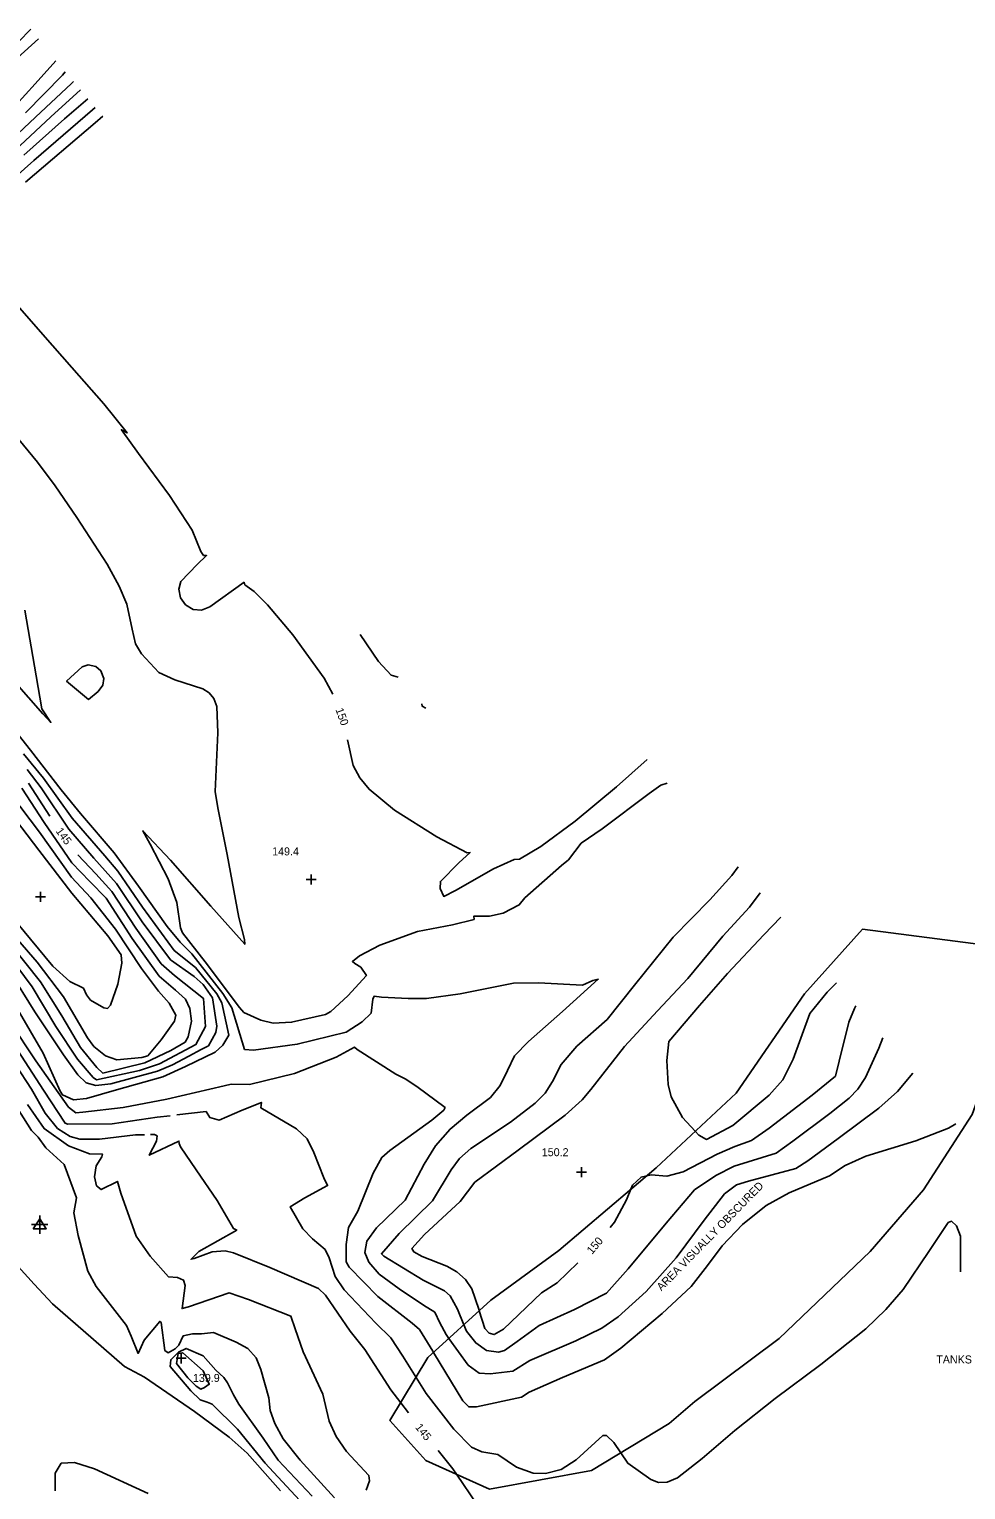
# Model space of a CAD drawing. Extents: x 1467615 to 2003689, y 770235 to 1108726.
# Drawn here: x 2001456 to 2001690.1, y 772576.2 to 772941.2 of the extents above; entities that cross this region are included whole.
import ezdxf

# ---------------------------------------------------------------- set-up
doc = ezdxf.new("R2010")
doc.units = 0
for name, color, linetype in [('RD_DTM_Major1', 7, 'Continuous'), ('RD_DTM_Major1_Lbl', 7, 'Continuous'), ('RD_DTM_Major2', 7, 'Continuous'), ('RD_DTM_Minor1', 7, 'Continuous'), ('RD_DTM_Minor2', 7, 'Continuous'), ('RD_DTM_Obscure', 7, 'Continuous'), ('RD_DTM_Spot_Elev', 7, 'Continuous'), ('RD_HC_Data', 7, 'Continuous'), ('RD_TX_Misc1', 7, 'Continuous')]:
    doc.layers.add(name, color=color, linetype=linetype)

msp = doc.modelspace()

# ---------------------------------------------------------------- linework, layer by layer
at = {"layer": 'RD_DTM_Major1'}
for points in [[(2001467.04, 772928.07), (2001466.56, 772927.61), (2001457.58, 772919.17), (2001445.85, 772908.2)], [(2001452.46, 772872.76), (2001459.39, 772864.9), (2001466.65, 772856.63), (2001474.63, 772847.55), (2001480.46, 772840.27), (2001479.03, 772841.08), (2001483.28, 772835.14), (2001491.03, 772824.63), (2001496.7, 772816), (2001498.9, 772810.64), (2001499.58, 772809.67), (2001500.31, 772809.63), (2001498, 772807.38), (2001493.87, 772803.11), (2001493.41, 772801.21), (2001493.84, 772799.03), (2001495.02, 772797.35), (2001497, 772796.19), (2001499.04, 772796.01), (2001501.14, 772796.79), (2001509.7, 772802.95), (2001509.85, 772802.36), (2001512.22, 772800.66), (2001515.51, 772797.31), (2001521.89, 772789.8), (2001529.69, 772779.01), (2001531.89, 772775.01)], [(2001535.56, 772763.57), (2001536.93, 772757.2), (2001538.59, 772754.1), (2001540.95, 772751.24), (2001547.28, 772746.04), (2001557.91, 772739.39), (2001565.48, 772735.35), (2001566.17, 772735.44), (2001563.41, 772732.82), (2001558.75, 772728.2), (2001558.69, 772726.44), (2001559.58, 772724.45), (2001562.55, 772725.95), (2001572.07, 772731.34), (2001577.17, 772733.67), (2001578.54, 772733.76), (2001583.89, 772736.92), (2001592.43, 772743.25), (2001602.79, 772751.86), (2001610.45, 772758.71)], [(2001455.85, 772752.77), (2001461.13, 772744.54)], [(2001468.16, 772734.82), (2001472.63, 772730.14), (2001476.68, 772725.69), (2001482.64, 772716.54), (2001488.98, 772707.65), (2001492.27, 772704.71), (2001499.55, 772698.97), (2001500.03, 772691.98), (2001497.65, 772687.44), (2001488.56, 772682.63), (2001483.54, 772680.99), (2001472.79, 772678.65), (2001471.94, 772679.23), (2001468.09, 772683.82), (2001462.64, 772691.95), (2001456.7, 772701.9), (2001451.26, 772709.29), (2001442.95, 772718.73), (2001438.14, 772724.82)], [(2001638.69, 772725.36), (2001635.99, 772721.81), (2001629.34, 772714.51), (2001620.6, 772703.96), (2001613.05, 772695.91), (2001604.8, 772686.93), (2001596.33, 772676.22), (2001594.18, 772673.61), (2001589.92, 772669.84), (2001578.23, 772661.08), (2001567.37, 772653.02), (2001563.72, 772648.2), (2001554.82, 772639.97), (2001551.65, 772636.5), (2001552.15, 772635.62), (2001554.24, 772634.51), (2001560.33, 772632.09), (2001562.87, 772630.64), (2001565.06, 772628.75), (2001566.62, 772626.41), (2001568.33, 772621.34), (2001568.47, 772620.88)], [(2001426.53, 772719.72), (2001430.41, 772715.34), (2001436.24, 772705.97), (2001441.92, 772697.96), (2001448.66, 772688.29), (2001456.53, 772676.33), (2001459.98, 772670.3), (2001463.04, 772666.49), (2001466.2, 772664.51), (2001468.62, 772663.83), (2001473.56, 772663.81), (2001482.58, 772664.87), (2001484.77, 772664.92)], [(2001486.31, 772664.96), (2001487.34, 772664.99), (2001487.97, 772664.6), (2001487.79, 772663.31), (2001485.99, 772659.79), (2001493.4, 772663.31), (2001493.43, 772662.75), (2001493.79, 772661.9), (2001497.75, 772656.11), (2001502.96, 772648.5), (2001507.07, 772641.48), (2001507.85, 772641.08), (2001498.41, 772635.73), (2001496.45, 772633.81), (2001497.24, 772633.96), (2001501.75, 772635.68), (2001504.95, 772635.88), (2001507.07, 772635.42), (2001516.12, 772631.77), (2001528.26, 772626.53), (2001530.05, 772624.79), (2001536.24, 772615.84), (2001539.89, 772611.26), (2001546.37, 772601.18), (2001548.85, 772597.95)], [(2001606.38, 772651.28), (2001606.81, 772652.34), (2001608.91, 772654.31), (2001610.32, 772654.63)], [(2001562.77, 772580.06), (2001567.83, 772572.62)]]:
    msp.add_lwpolyline(points, dxfattribs=at)
at = {"layer": 'RD_DTM_Major2'}
msp.add_line((2001548.85, 772597.95), (2001550.77, 772595.46), dxfattribs=at)
for points in [[(2001610.32, 772654.63), (2001611.42, 772654.87), (2001615.38, 772654.54), (2001619.42, 772655.64), (2001627.9, 772660.04), (2001632.38, 772661.93), (2001636.54, 772663.44), (2001640.94, 772666.57), (2001651.72, 772674.79), (2001657.5, 772679.55), (2001658.4, 772683.32), (2001660.85, 772693.01), (2001662.22, 772696.42), (2001662.62, 772697.1)], [(2001601.19, 772641.76), (2001602.29, 772643.04), (2001605.3, 772648.65), (2001606.38, 772651.28)], [(2001568.47, 772620.88), (2001569.84, 772616.49), (2001570.93, 772615.3), (2001572.24, 772614.96), (2001574.54, 772616.29), (2001584.01, 772625.4), (2001587.93, 772627.94), (2001593.09, 772632.9)], [(2001558.19, 772586.02), (2001561.86, 772581.39), (2001562.77, 772580.06)]]:
    msp.add_lwpolyline(points, dxfattribs=at)
at = {"layer": 'RD_DTM_Minor1'}
for points in [[(2001453.32, 772938), (2001456.41, 772941.16)], [(2001450.47, 772931.69), (2001458.29, 772938.71)], [(2001462.67, 772933.22), (2001457.51, 772927.52), (2001447.69, 772916.82)], [(2001465, 772930.47), (2001464.29, 772929.71), (2001455.08, 772920.29)], [(2001468.81, 772925.97), (2001461.36, 772919.26), (2001448.56, 772907.38)], [(2001470.66, 772923.79), (2001464.81, 772918.75), (2001454.65, 772909.66)], [(2001472.51, 772921.61), (2001471.84, 772921.04), (2001457.15, 772908.39), (2001444.67, 772897.25)], [(2001474.38, 772919.39), (2001472.44, 772917.75), (2001455.05, 772902.95)], [(2001447.88, 772845.25), (2001458.09, 772832.97), (2001462.44, 772827.05), (2001467.93, 772819.18), (2001475.47, 772807.52), (2001478.5, 772802), (2001480.38, 772797.5), (2001481.74, 772791.27), (2001482.52, 772787.56), (2001484.06, 772785.11), (2001488.42, 772780.45), (2001492.36, 772778.57), (2001499.35, 772776.31), (2001500.99, 772775.33), (2001502.14, 772773.95), (2001502.85, 772771.95), (2001503.16, 772765.32), (2001502.48, 772750.67), (2001503.11, 772746.57), (2001505.5, 772734.94), (2001508.4, 772719.18), (2001509.76, 772713.7), (2001509.85, 772712.52), (2001501.36, 772722.03), (2001491.32, 772733.51), (2001484.36, 772740.84), (2001486.24, 772737.49), (2001490.69, 772728.82), (2001492.89, 772722.92), (2001493.8, 772716.65), (2001494.33, 772715.4), (2001499.95, 772708.11), (2001508.57, 772696.67), (2001509.64, 772695.47), (2001513.85, 772693.5), (2001516.95, 772692.8), (2001521.58, 772693), (2001530.07, 772694.99), (2001531.34, 772695.73), (2001535.65, 772699.65), (2001540.27, 772704.69), (2001538.89, 772706.78), (2001537.35, 772707.66), (2001536.76, 772708.23), (2001538.55, 772709.6), (2001543.66, 772712.24), (2001553.05, 772715.67), (2001561.75, 772717.37), (2001567.2, 772718.71), (2001567.12, 772719.55), (2001571.02, 772719.52), (2001574.49, 772720.31), (2001578.45, 772722.34), (2001579.89, 772724.08), (2001589.01, 772732.19), (2001590.77, 772733.62), (2001593.91, 772737.75), (2001599.22, 772741.34), (2001610.91, 772750.19), (2001613.82, 772752.25), (2001615.47, 772752.78)], [(2001454.89, 772795.99), (2001457.7, 772779.6), (2001459.16, 772771.35), (2001461.42, 772767.93), (2001459.4, 772770.08), (2001452.24, 772778.25)], [(2001538.75, 772789.94), (2001543.25, 772783.17), (2001546.48, 772779.74), (2001548.19, 772779.28)], [(2001473.26, 772775.68), (2001474.41, 772777.25), (2001474.65, 772778.91), (2001473.89, 772780.86), (2001472.67, 772781.89), (2001470.74, 772782.32), (2001469.22, 772781.82), (2001465.34, 772778.28), (2001470.81, 772773.7), (2001473.26, 772775.68)], [(2001448.52, 772770.85), (2001456.31, 772761.01), (2001464, 772751.13), (2001468.82, 772745.21), (2001477.21, 772735.38), (2001483.28, 772727.02), (2001490.47, 772716.94), (2001493.68, 772713.02), (2001496.61, 772710.08), (2001504.41, 772700.18), (2001506.61, 772696.65), (2001509.81, 772686.24), (2001512.07, 772686.02), (2001522.97, 772687.54), (2001535.19, 772690.57), (2001539.22, 772693.14), (2001541.43, 772695.3), (2001541.88, 772698.78), (2001542.18, 772699.52), (2001544.03, 772699.31), (2001550.7, 772698.98), (2001555.26, 772698.98), (2001563.69, 772700.15), (2001577.05, 772702.75), (2001583.28, 772702.89), (2001594.24, 772702.29), (2001596.87, 772703.43), (2001598.2, 772703.75), (2001589.26, 772695.69), (2001580.75, 772688.22), (2001577.32, 772684.66), (2001575.53, 772680.94), (2001573.74, 772677.25), (2001571.29, 772674.22), (2001565.41, 772669.78), (2001561.19, 772666.31), (2001557.52, 772662.16), (2001554.68, 772657.54), (2001549.99, 772648.54), (2001542.76, 772641.65), (2001540.36, 772638.28), (2001539.9, 772635.49), (2001540.87, 772633.03), (2001543.48, 772630.08), (2001548.44, 772626.42), (2001554.54, 772622.36), (2001557.4, 772620.54), (2001558.63, 772617.93), (2001560.21, 772614.98), (2001560.91, 772614.01)], [(2001554.09, 772772.61), (2001554.24, 772771.98), (2001555.11, 772771.46)], [(2001454.57, 772760.07), (2001459.53, 772753.98), (2001466.69, 772744.03), (2001474.91, 772734.59), (2001478.1, 772730.76), (2001484.31, 772721.79), (2001492.25, 772710.91), (2001497.55, 772706.72), (2001502.86, 772700.12), (2001504.13, 772697.86), (2001505.92, 772689.8), (2001504.38, 772687.28), (2001502.47, 772685.53), (2001495.03, 772681.98), (2001489.39, 772679.38), (2001477.77, 772676.09), (2001470.3, 772673.96), (2001467.06, 772673.63), (2001464.28, 772674.85), (2001463.69, 772675.78), (2001459.52, 772685.3), (2001452.95, 772696.43)], [(2001455.5, 772756.19), (2001458.96, 772751.56), (2001465.93, 772741.28), (2001472.13, 772734.02), (2001477.78, 772727.72), (2001484.21, 772718.12), (2001491.29, 772708.62), (2001497.23, 772704.44), (2001499.45, 772702.45), (2001501.77, 772699.12), (2001502.85, 772692), (2001502.61, 772690.45), (2001500.8, 772687.13), (2001498.99, 772686.17), (2001495.89, 772684.53), (2001491.78, 772682.34), (2001488.05, 772680.78), (2001476.43, 772677.64), (2001472.61, 772677.25), (2001470.21, 772677.85), (2001468.14, 772679.9), (2001464.54, 772684.84), (2001457.43, 772695.58), (2001451, 772705.97)], [(2001454.13, 772751.55), (2001459.75, 772742.89), (2001466.61, 772732.85), (2001471.16, 772728.22), (2001475.24, 772723.99), (2001481.75, 772713.97), (2001488.48, 772704.51), (2001492.53, 772701.05), (2001495.05, 772698.79), (2001496.14, 772696.44), (2001496.52, 772693.31), (2001495.71, 772689.35), (2001494.95, 772688.07), (2001491.39, 772685.95), (2001484.91, 772682.85), (2001474.39, 772680.31), (2001472.91, 772681.74), (2001468.8, 772686.7), (2001464.18, 772694.59), (2001458.84, 772703.12), (2001451.3, 772712.57)], [(2001451.31, 772750.11), (2001458.58, 772740.52), (2001466.55, 772729.3), (2001471.43, 772724.08), (2001477.55, 772716.3), (2001484.02, 772706.44), (2001488.29, 772700.75), (2001490.97, 772697.75), (2001492.64, 772694.78), (2001492.31, 772693.3), (2001488.97, 772688.62), (2001485.61, 772684.62), (2001484.16, 772684.18), (2001477.89, 772683.61), (2001475.03, 772684.6), (2001472.15, 772686.99), (2001470.55, 772689.12), (2001464.52, 772699.34), (2001457.95, 772708), (2001449.43, 772717.93)], [(2001449.9, 772747.18), (2001458.39, 772735.98), (2001466.65, 772725.31), (2001475.6, 772714.59), (2001478.95, 772709.9), (2001479.17, 772707.76), (2001478.15, 772702.5), (2001476.31, 772697.31), (2001475.56, 772696.48), (2001474.66, 772696.63), (2001471.35, 772698.52), (2001470.31, 772699.83), (2001469.52, 772701.54), (2001466.15, 772703.19), (2001461.9, 772707.04), (2001452.7, 772718.12)], [(2001633.17, 772731.88), (2001631.6, 772729.67), (2001626.12, 772723.57), (2001616.91, 772714.31), (2001607.31, 772702.25), (2001600.42, 772693.67), (2001592.83, 772687.03), (2001588.98, 772682.47), (2001586.75, 772678.18), (2001584.93, 772675.26), (2001582.43, 772672.77), (2001576.25, 772668.08), (2001566.33, 772661.49), (2001563.57, 772658.94), (2001561.49, 772656.18), (2001556.79, 772648.36), (2001548.43, 772640.21), (2001544.03, 772635.16), (2001544.62, 772634.6), (2001554.43, 772628.55), (2001559.77, 772625.91), (2001561.23, 772624.65), (2001563.03, 772621.3), (2001564.62, 772617.38)], [(2001643.82, 772719.3), (2001639.59, 772714.87), (2001630.49, 772705.2), (2001623.56, 772697.23), (2001615.85, 772688.24), (2001615.37, 772683.43), (2001615.72, 772677.44), (2001616.46, 772674.37), (2001619.27, 772669.21), (2001622.46, 772665.77)], [(2001451.27, 772693.05), (2001457.68, 772683.41), (2001465.78, 772671.83), (2001467.62, 772670.36), (2001469.39, 772670.51), (2001479.47, 772671.74), (2001490.35, 772673.79), (2001504.7, 772677.11), (2001506.5, 772677.53), (2001511.04, 772677.49), (2001522.29, 772680.24), (2001532.74, 772684.28), (2001537.3, 772686.79), (2001537.92, 772686.22), (2001547.59, 772680.06), (2001549.92, 772678.86), (2001552.9, 772676.97), (2001559.93, 772671.7), (2001559.64, 772671.08), (2001556.6, 772668.51), (2001546.11, 772660.96), (2001544.16, 772659.23), (2001541.95, 772655.28), (2001538.14, 772645.81), (2001535.76, 772641.72), (2001535.22, 772637.47), (2001535.19, 772633.12), (2001535.98, 772631.82), (2001543.09, 772624.52), (2001551.74, 772617.83), (2001553.5, 772616.26), (2001556.83, 772610.84), (2001557.04, 772610.5)], [(2001452.21, 772687.37), (2001459.59, 772676.08), (2001464.94, 772667.82), (2001465.65, 772667.55), (2001476.75, 772667.6), (2001487.96, 772669.3), (2001491.24, 772669.67)], [(2001450.98, 772674.82), (2001456.59, 772666.01), (2001458.25, 772664.27), (2001460.15, 772661.66), (2001464.76, 772657.5), (2001467.82, 772649.12), (2001467.15, 772645.4), (2001468.2, 772639.74), (2001470.67, 772630.83), (2001472.75, 772626.96), (2001480.29, 772617.26), (2001481.47, 772614.61), (2001483.21, 772610.28), (2001484.75, 772613.59), (2001488.6, 772618.28), (2001488.96, 772618), (2001489.89, 772610.99), (2001490.69, 772610.42), (2001492.49, 772611.38), (2001493.37, 772612.34), (2001494.43, 772614.63), (2001496.82, 772615.15), (2001499.09, 772615.16), (2001502.08, 772615.52), (2001507.7, 772613.1), (2001510.6, 772611.46), (2001512.74, 772609.17), (2001513.9, 772606.26), (2001515.86, 772599.19), (2001516.21, 772595.98), (2001517.35, 772592.75), (2001519.49, 772588.91), (2001523.71, 772583.57), (2001532.3, 772574.22)], [(2001455.54, 772672.45), (2001459.71, 772666.44), (2001465.81, 772662.11), (2001471.03, 772660.12), (2001474.3, 772660.07), (2001474.15, 772659.4), (2001472.69, 772657.15), (2001472.28, 772654.36), (2001472.79, 772652.17), (2001473.98, 772651.22), (2001478.05, 772653.26), (2001478.86, 772650.29), (2001482.74, 772639.53), (2001486.26, 772634.57), (2001490.84, 772629.38), (2001493.09, 772629.23), (2001494.58, 772628.56), (2001494.93, 772627.21), (2001494.21, 772621.49), (2001495.78, 772621.87), (2001505.93, 772625.39), (2001510.76, 772623.75), (2001521.41, 772619.61), (2001522.46, 772616.39), (2001524.48, 772610.7), (2001529.35, 772600.08), (2001530.94, 772593.33), (2001532.69, 772589.49), (2001535.33, 772585.8), (2001540.84, 772579.75), (2001541.07, 772578.42), (2001540.18, 772576.1)], [(2001492.92, 772669.86), (2001500.18, 772670.68), (2001501.1, 772669.22), (2001503.49, 772668.56), (2001509.24, 772671.08), (2001514.04, 772672.97), (2001513.9, 772671.62), (2001522.78, 772666.42), (2001525.44, 772663.88), (2001527.1, 772660.5), (2001529.61, 772654.11), (2001530.57, 772652.2), (2001524.86, 772649.15), (2001521.19, 772646.86), (2001524.38, 772641.43), (2001526.76, 772638.89), (2001529.94, 772636.27), (2001530.95, 772634.13), (2001532.45, 772629.47), (2001534.74, 772626.15), (2001542.61, 772617.79), (2001546.34, 772614.13), (2001549.35, 772609.58), (2001552.67, 772604.29)], [(2001603.82, 772585.45), (2001605.57, 772582.82), (2001611.35, 772578.76), (2001613.26, 772578.04), (2001615.47, 772578.08), (2001617.99, 772579.19), (2001624.19, 772584.04), (2001632.37, 772591.02), (2001642.46, 772599.01), (2001653.81, 772607.46), (2001665.09, 772616.39), (2001670.09, 772621.21), (2001674.39, 772626.28), (2001680.84, 772635.75), (2001685.69, 772642.94), (2001686.47, 772643.29), (2001687.77, 772642.15), (2001688.79, 772639.53), (2001688.75, 772630.65)], [(2001518.77, 772575.93), (2001510.5, 772585.32), (2001505.97, 772589.34), (2001497.29, 772595.78), (2001484.8, 772604.32), (2001479.81, 772606.98), (2001472.03, 772613.77), (2001461.77, 772622.66), (2001457.25, 772627.55), (2001453.24, 772632)], [(2001524.61, 772572.47), (2001514.97, 772582.87), (2001508.09, 772591.36), (2001501.74, 772597.59), (2001500.49, 772598.11), (2001498.75, 772598.68), (2001496.41, 772600.88), (2001491.18, 772606.96), (2001491.38, 772608.7), (2001493.28, 772610.57), (2001495.26, 772611.51), (2001499.44, 772609.66), (2001502.64, 772606.07), (2001504.62, 772604.23), (2001505.54, 772602.94), (2001507.04, 772599.95), (2001508.38, 772597.61), (2001514.5, 772589.06), (2001518.23, 772583.6), (2001526.74, 772574.62)], [(2001495.61, 772604.2), (2001492.77, 772607.79), (2001493.26, 772610.23), (2001494.38, 772610.45), (2001499.51, 772605.91), (2001500.97, 772602.57), (2001499.84, 772601.79), (2001498.85, 772601.35), (2001497.71, 772602.05), (2001495.61, 772604.2)], [(2001485.75, 772575.25), (2001472.28, 772581.42), (2001467.33, 772583.04), (2001464.01, 772582.83), (2001462.51, 772580.36), (2001462.51, 772575.93)]]:
    msp.add_lwpolyline(points, dxfattribs=at)
at = {"layer": 'RD_DTM_Minor2'}
for points in [[(2001622.46, 772665.77), (2001623.39, 772664.77), (2001625.28, 772663.75), (2001631.87, 772667.23), (2001640.96, 772674.77), (2001644.34, 772678.65), (2001646.91, 772683.76), (2001651.08, 772695.17), (2001655.4, 772700.55), (2001657.77, 772702.83)], [(2001564.62, 772617.38), (2001565.26, 772615.82), (2001567.59, 772612.91), (2001570.32, 772611.02), (2001573.25, 772610.54), (2001574.78, 772610.98), (2001577.99, 772613.21), (2001583.41, 772617.21), (2001592.27, 772621.27), (2001600.28, 772625.29), (2001605.67, 772631.42), (2001615.21, 772642.79), (2001622.3, 772651.11), (2001627.63, 772654.72), (2001632.17, 772657.04), (2001642.72, 772660.34), (2001646.86, 772663.31), (2001656.13, 772670.25), (2001660.9, 772674.04), (2001663.06, 772676.33), (2001665.05, 772679.19), (2001668.38, 772686.54), (2001669.35, 772689.15)], [(2001560.91, 772614.01), (2001565.71, 772607.3), (2001568.49, 772605.37), (2001571.16, 772605.15), (2001576.85, 772605.86), (2001581.1, 772608.49), (2001592.58, 772613.43), (2001599.13, 772616.58), (2001603.19, 772619.39), (2001610.23, 772625.71), (2001617.73, 772634.19), (2001624.72, 772643.59), (2001629.79, 772650.18), (2001632.77, 772652.42), (2001635.74, 772653.3), (2001647.58, 772656.45), (2001650.63, 772658.36), (2001658.15, 772663.94), (2001668.33, 772671.54), (2001673.01, 772675.69), (2001676.83, 772680.32)], [(2001557.04, 772610.5), (2001564.33, 772598.46), (2001565.83, 772596.91), (2001567.75, 772596.95), (2001579.07, 772599.3), (2001580.94, 772600.55), (2001589.28, 772604.25), (2001599.78, 772608.68), (2001603.85, 772611.59), (2001614.23, 772620.26), (2001621.45, 772626.95), (2001625.49, 772632.24), (2001629.21, 772637.14), (2001634.26, 772642.44), (2001640.21, 772647.2), (2001645.92, 772650.41), (2001656.02, 772654.62), (2001659.92, 772657.24), (2001665.13, 772659.58), (2001677.56, 772663.41), (2001685.75, 772666.55), (2001687.6, 772667.6)], [(2001552.67, 772604.29), (2001555.19, 772600.28), (2001562.11, 772591.3), (2001566.57, 772586.82), (2001569.15, 772585.64), (2001573.11, 772584.99), (2001577.77, 772581.86), (2001581.92, 772580.38), (2001585.05, 772580.3), (2001588.95, 772581.27), (2001592.73, 772583.7), (2001599.37, 772589.77), (2001600.31, 772589.73), (2001602.13, 772587.98), (2001603.82, 772585.45)]]:
    msp.add_lwpolyline(points, dxfattribs=at)
at = {"layer": 'RD_DTM_Obscure'}
msp.add_lwpolyline([(2001706.11, 772710.87), (2001701.19, 772696.55), (2001691.69, 772669.98), (2001679.47, 772651.16), (2001666.14, 772635.7), (2001643.45, 772613.96), (2001622.36, 772598.29), (2001615.96, 772592.77), (2001596.51, 772581.04), (2001571.01, 772576.34), (2001555.09, 772583.52), (2001546.15, 772593.47), (2001555.63, 772609.22), (2001571.4, 772623.54), (2001588.38, 772636.02), (2001612.73, 772656.67), (2001632.67, 772675.31), (2001649.77, 772700.14), (2001664.28, 772716.26), (2001706.11, 772710.87)], dxfattribs=at)
at = {"layer": 'RD_DTM_Spot_Elev'}
for p, q in [((2001526.49, 772727.47), (2001526.49, 772729.97)), ((2001525.24, 772728.72), (2001527.74, 772728.72)), ((2001457.53, 772724.34), (2001460.03, 772724.34)), ((2001458.78, 772723.09), (2001458.78, 772725.59)), ((2001594.06, 772654.27), (2001594.06, 772656.77)), ((2001592.81, 772655.52), (2001595.31, 772655.52)), ((2001492.73, 772609.04), (2001495.23, 772609.04)), ((2001493.98, 772607.79), (2001493.98, 772610.29))]:
    msp.add_line(p, q, dxfattribs=at)
at = {"layer": 'RD_HC_Data'}
for p, q in [((2001460.66, 772642.44), (2001456.56, 772642.44)), ((2001458.61, 772644.69), (2001458.61, 772640.19))]:
    msp.add_line(p, q, dxfattribs=at)
msp.add_lwpolyline([(2001456.97, 772641.42), (2001458.61, 772643.87), (2001460.25, 772641.42), (2001456.97, 772641.42)], dxfattribs=at)

# ---------------------------------------------------------------- texts
at = {"layer": 'RD_DTM_Major1_Lbl'}
for s, rotation, p in [('150', 289.9991, (2001532.5, 772771.15)), ('145', 306.0634, (2001462.52, 772740.76)), ('150', 49.624, (2001596.67, 772634.89)), ('145', 308.4127, (2001552.35, 772591.77))]:
    msp.add_text(s, height=2, rotation=rotation, dxfattribs=at).set_placement(p)
at = {"layer": 'RD_DTM_Spot_Elev'}
for s, p in [('149.4', (2001516.71, 772734.71)), ('150.2', (2001584.1, 772659.55)), ('139.9', (2001496.91, 772603.14))]:
    msp.add_text(s, height=2, dxfattribs=at).set_placement(p)
at = {"layer": 'RD_TX_Misc1'}
msp.add_text('AREA VISUALLY OBSCURED', height=2, rotation=45.6228, dxfattribs=at).set_placement((2001614.02, 772625.75))
msp.add_text('TANKS', height=2, dxfattribs=at).set_placement((2001682.7, 772607.76))

doc.saveas('drawing.dxf')
